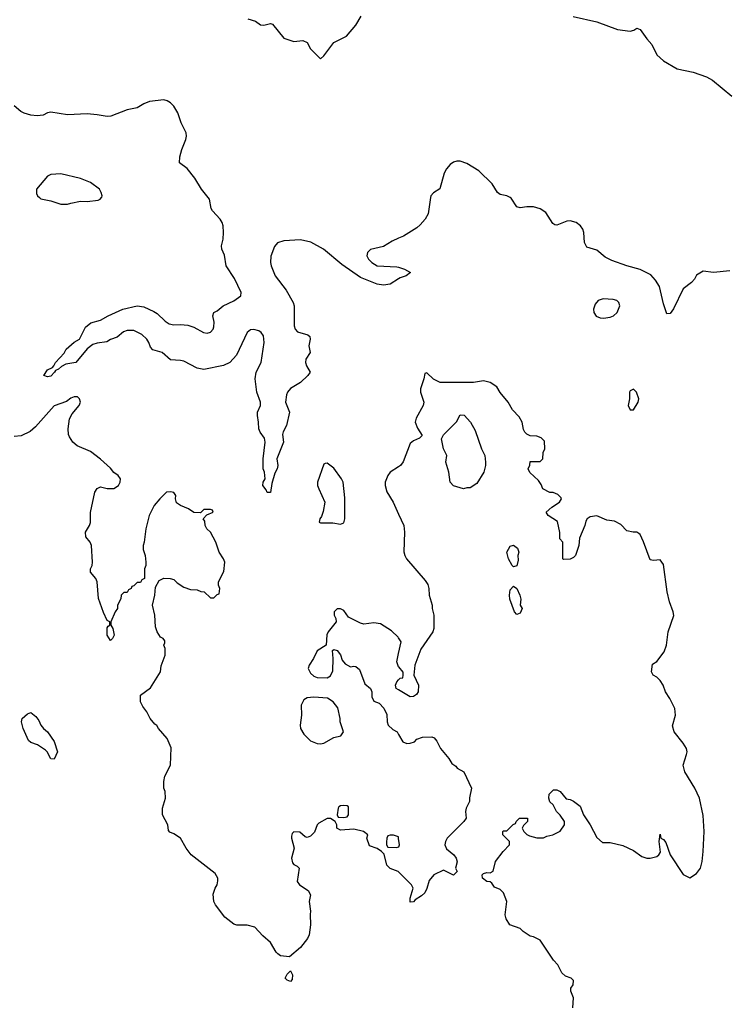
# Model space of a CAD drawing. Header units: inches. Extents: x 2396598 to 2566999, y 262085 to 451979.
# Tile 269 of 280: x 2527724 to 2531962, y 395152 to 401069. Entities that reach past the tile are written whole.
import ezdxf

# ---------------------------------------------------------------- set-up
doc = ezdxf.new("R2010")
doc.units = ezdxf.units.IN
doc.header["$MEASUREMENT"] = 0
for name, color, linetype in [('C5329', 7, 'Continuous'), ('C5339', 7, 'Continuous'), ('C5420', 7, 'Continuous'), ('C5430', 7, 'Continuous')]:
    doc.layers.add(name, color=color, linetype=linetype)

msp = doc.modelspace()

# ---------------------------------------------------------------- linework, layer by layer
at = {"layer": 'C5329', "color": 5}
for points, elevation in [([(2527842.3, 400000), (2527850, 399993.4), (2527910, 399981), (2527970, 399961), (2528010, 399961), (2528030, 399966), (2528090, 399978.8), (2528130, 399977.3), (2528195.5, 399984.5), (2528208, 399990), (2528214.4, 400000)], 40), ([(2530000, 399512.1), (2529950, 399479.8), (2529910, 399474.2), (2529870, 399479.1), (2529770, 399519.1), (2529658.1, 399598.1), (2529549.4, 399690), (2529472.5, 399732.5), (2529410, 399746.9), (2529310, 399739.4), (2529271.9, 399728.1), (2529253.4, 399706.6), (2529231.6, 399648.4), (2529229.5, 399610.5), (2529233.9, 399590), (2529258.5, 399530), (2529323.8, 399443.8), (2529366.7, 399370), (2529372.9, 399350), (2529372.6, 399230), (2529378.3, 399210), (2529392.4, 399192.4), (2529455.3, 399175.2), (2529466, 399166), (2529468.4, 399150), (2529460.9, 399110), (2529468.2, 399070), (2529443.1, 399030), (2529439.5, 399010), (2529445.7, 398990), (2529468, 398950), (2529455.5, 398930), (2529410, 398889.7), (2529350, 398853), (2529331.5, 398830), (2529325.6, 398814.4), (2529319.6, 398770), (2529344.2, 398710), (2529327.2, 398630), (2529306.8, 398593.2), (2529303.1, 398576.9), (2529307.4, 398530), (2529268.4, 398430), (2529274, 398390), (2529270.3, 398370), (2529256.3, 398343.7), (2529237.5, 398282.5), (2529230, 398228.7), (2529210, 398228), (2529204.1, 398244.1), (2529185.2, 398270), (2529187, 398290), (2529198, 398310), (2529194, 398350), (2529187.1, 398370), (2529186.6, 398430), (2529198.2, 398530), (2529194.2, 398554.2), (2529168.2, 398590), (2529159.7, 398610), (2529158.5, 398650), (2529151.2, 398690), (2529152.8, 398710), (2529169.7, 398750), (2529169.7, 398770), (2529147.8, 398830), (2529138.9, 398910), (2529145.1, 398950), (2529175.1, 399010), (2529192.6, 399130), (2529188.9, 399170), (2529174, 399190), (2529159.8, 399199.8), (2529130, 399208.1), (2529110, 399204.8), (2529090.3, 399190), (2529026.4, 399053.6), (2528985.3, 399010), (2528948.6, 398991.4), (2528830, 398967.9), (2528790, 398976), (2528710, 399016.8), (2528690, 399021.8), (2528630, 399024.7), (2528579.5, 399070), (2528524.4, 399084.4), (2528510, 399101.2), (2528500.4, 399130), (2528487.4, 399150), (2528457.9, 399177.9), (2528410, 399200.6), (2528370, 399202), (2528347.2, 399192.8), (2528310, 399161.7), (2528270, 399147.3), (2528247, 399133), (2528190, 399125.8), (2528163.7, 399116.3), (2528128.4, 399091.6), (2528060.5, 399010), (2528001.1, 398998.9), (2527974.7, 398985.3), (2527957.3, 398970), (2527938, 398962), (2527932.7, 398950), (2527910, 398927.3), (2527890, 398923.6), (2527869, 398930), (2527890, 398966), (2527920.2, 398979.8), (2527929, 398990), (2527939, 399010), (2527990, 399066), (2528003.7, 399090), (2528050, 399130.4), (2528082.7, 399150), (2528118.4, 399221.6), (2528151.6, 399248.4), (2528210, 399263.1), (2528255.1, 399290), (2528343.7, 399330), (2528430, 399350.2), (2528470, 399343.1), (2528530, 399316.5), (2528550, 399302.7), (2528596.7, 399256.7), (2528621.3, 399241.3), (2528650, 399235.5), (2528690, 399238.3), (2528733.4, 399233.4), (2528770, 399222.4), (2528828.4, 399188.4), (2528850, 399185.2), (2528870, 399192), (2528885.4, 399210), (2528890, 399222.8), (2528892.1, 399252.1), (2528883.7, 399290), (2528889.2, 399310), (2528910, 399320.4), (2528946.3, 399350), (2529010, 399379.8), (2529053, 399410), (2529054.5, 399430), (2529013.4, 399513.4), (2528963.2, 399590), (2528953.4, 399653.4), (2528937, 399690), (2528936.2, 399710), (2528945.4, 399750), (2528948.7, 399791.3), (2528946.5, 399830), (2528940.2, 399850), (2528928, 399870), (2528881.1, 399921.1), (2528874.6, 399934.6), (2528864, 399990), (2528856.1, 400000)], 20), ([(2530000, 399755.3), (2529960.9, 399739.1), (2529910, 399706.6), (2529831.8, 399688.2), (2529812.7, 399670), (2529808.8, 399650), (2529819.5, 399630), (2529838.7, 399610), (2529870, 399590.3), (2529990, 399584.9), (2530000, 399581.6)], 20), ([(2530000, 395948), (2529998, 395950), (2529950, 395968.7), (2529930, 395988), (2529913.6, 396053.6), (2529898, 396070), (2529870, 396088), (2529825.2, 396105.2), (2529808.7, 396150), (2529814, 396170), (2529788, 396190), (2529730, 396204), (2529650, 396198), (2529628.7, 396210), (2529628, 396230), (2529618, 396250), (2529590, 396268.7), (2529570, 396268.7), (2529519.8, 396240.2), (2529511.3, 396230), (2529493.7, 396186.3), (2529470, 396162), (2529450, 396155.3), (2529438, 396158), (2529407.3, 396187.3), (2529370, 396188), (2529361, 396179), (2529356.9, 396163.1), (2529356, 396150), (2529372, 396090), (2529356, 396030), (2529362.8, 396002.8), (2529370, 395992), (2529390, 395982), (2529402, 395970), (2529391, 395890), (2529404.7, 395870), (2529455.9, 395835.9), (2529470.8, 395810), (2529462.8, 395770), (2529471, 395711), (2529467.7, 395692.3), (2529470.5, 395630), (2529462, 395570), (2529452.7, 395547.3), (2529410, 395494), (2529343.6, 395436.4), (2529290, 395444), (2529274.8, 395454.8), (2529264.5, 395464.5), (2529230, 395524), (2529183.3, 395563.3), (2529136.2, 395616.2), (2529090, 395627.6), (2529027.7, 395627.7), (2529010, 395634.5), (2528955.2, 395675.2), (2528899.6, 395750), (2528889.5, 395770), (2528886.6, 395813.4), (2528897.2, 395850), (2528909, 395870), (2528913.6, 395893.6), (2528914, 395910), (2528898.6, 395938.6), (2528754, 396050), (2528724, 396090), (2528689, 396150), (2528650, 396177.2), (2528626.3, 396186.3), (2528617.2, 396197.2), (2528613.2, 396230), (2528581.2, 396290), (2528581.2, 396330), (2528599, 396390), (2528597.2, 396430), (2528589, 396450), (2528589.1, 396490.9), (2528596, 396524), (2528628.7, 396590), (2528633.6, 396693.6), (2528608.9, 396748.9), (2528558, 396810), (2528548.4, 396828.4), (2528536.4, 396836.4), (2528508, 396870), (2528488, 396910), (2528462.7, 396942.7), (2528448.7, 396970), (2528448.7, 397010), (2528510, 397054), (2528569.3, 397150), (2528574, 397186), (2528598, 397250), (2528598, 397290), (2528588.7, 397310), (2528596.4, 397323.6), (2528596.4, 397336.4), (2528586, 397350), (2528570, 397358), (2528548.7, 397390), (2528540.2, 397420.2), (2528535.3, 397490), (2528522, 397550), (2528535.3, 397610), (2528540.4, 397659.6), (2528562, 397698), (2528590, 397712), (2528628.4, 397711.6), (2528650, 397704.7), (2528670, 397684.7), (2528710, 397658), (2528750, 397644.7), (2528790, 397642), (2528812.7, 397632.7), (2528831.6, 397631.6), (2528870, 397594), (2528890, 397594), (2528910, 397614), (2528922, 397618), (2528926, 397650), (2528918, 397670), (2528918, 397690), (2528950, 397754), (2528955.3, 397810), (2528948, 397830), (2528922, 397870), (2528902, 397930), (2528868.9, 397988.9), (2528848, 398010), (2528838, 398030), (2528836.4, 398056.4), (2528826, 398070), (2528847.3, 398092.7), (2528886, 398110), (2528882, 398122), (2528870, 398126), (2528830, 398126), (2528810, 398106), (2528770, 398108), (2528738, 398130), (2528690, 398149), (2528666.6, 398166.6), (2528659, 398190), (2528662, 398210), (2528650, 398228), (2528630, 398232.3), (2528606, 398230), (2528564.7, 398190), (2528532, 398150), (2528501, 398090), (2528481, 398010), (2528470.9, 397929.1), (2528464.7, 397910), (2528465.4, 397885.4), (2528478, 397850), (2528482, 397810), (2528482, 397790), (2528474, 397770), (2528474, 397710), (2528458, 397702), (2528450, 397686), (2528430, 397686), (2528410, 397666), (2528398, 397662), (2528394, 397650), (2528378, 397642), (2528370, 397626), (2528350, 397626), (2528334, 397610), (2528331.6, 397588.4), (2528312, 397550), (2528312, 397530), (2528298, 397510), (2528271.3, 397450), (2528271.3, 397430), (2528282.8, 397410), (2528290.4, 397370), (2528281, 397350), (2528270, 397339), (2528249.7, 397370.3), (2528250, 397414), (2528255.3, 397424.7), (2528266, 397430), (2528266, 397450), (2528250, 397458), (2528226.5, 397506.5), (2528197.6, 397590), (2528189.2, 397690), (2528181.2, 397710), (2528148.7, 397750), (2528148.7, 397770), (2528159, 397790), (2528162, 397810), (2528155.3, 397910), (2528148, 397930), (2528122, 397962), (2528119, 397990), (2528144, 398030), (2528148.4, 398048.4), (2528148.4, 398108.4), (2528175.3, 398230), (2528190, 398252), (2528210, 398262), (2528250, 398252), (2528290, 398252), (2528318, 398270), (2528328, 398290), (2528328.7, 398310), (2528315.3, 398330), (2528290, 398348.7), (2528270, 398374), (2528210, 398429), (2528150, 398474.5), (2528068.2, 398508.2), (2528042, 398530), (2528022.3, 398562.3), (2528016.9, 398576.9), (2528015.1, 398610), (2528022.7, 398670), (2528038.9, 398701.1), (2528081.2, 398750), (2528088.7, 398770), (2528082, 398790), (2528070, 398802), (2528050, 398802), (2528030, 398795.3), (2528005.4, 398774.6), (2527930, 398749), (2527818.6, 398621.5), (2527786.2, 398593.8), (2527731.9, 398568.1), (2527690, 398564.2)], 40), ([(2530000, 398382.9), (2529950, 398349.5), (2529934.4, 398330), (2529918.4, 398290), (2529918.4, 398270), (2529930, 398231), (2529966.4, 398170), (2530000, 398097)], 40), ([(2530000, 397353.6), (2529997.5, 397357.5), (2529956.6, 397396.6), (2529890, 397439.3), (2529850, 397445.2), (2529790, 397436), (2529770, 397442.7), (2529699, 397479), (2529670, 397518), (2529650, 397528), (2529630, 397528), (2529612, 397510), (2529612, 397490), (2529622, 397470), (2529624.7, 397450), (2529577.3, 397390), (2529568.2, 397371.8), (2529564.7, 397310), (2529510, 397277.2), (2529488, 397230), (2529462, 397190), (2529456.3, 397170), (2529470, 397142.8), (2529490, 397124.9), (2529510, 397116.3), (2529570, 397114.8), (2529590, 397126), (2529604.7, 397155.3), (2529606.6, 397230), (2529602.7, 397277.3), (2529610, 397284.7), (2529630, 397278.8), (2529650, 397251.3), (2529660.9, 397220.9), (2529679.1, 397199.1), (2529710, 397181), (2529730, 397184.7), (2529742, 397182), (2529764.7, 397164.7), (2529797.3, 397077.3), (2529831, 397050), (2529838, 397030), (2529839.6, 396999.6), (2529850, 396974), (2529882, 396962), (2529910.9, 396930.9), (2529930, 396894), (2529931, 396850), (2529938, 396830), (2529964.5, 396804.5), (2529991, 396790), (2530000, 396774)], 40), ([(2530000, 397180.8), (2529989, 397210), (2530000, 397260.1)], 40), ([(2530000, 397041.5), (2529986, 397050), (2529982, 397070), (2529989.1, 397090.9), (2530000, 397101.9)], 40), ([(2530000, 396147.7), (2529998.3, 396158.3), (2529970, 396168.4), (2529950, 396169.4), (2529935.8, 396164.2), (2529928.7, 396150), (2529926.4, 396126.4), (2529927.7, 396110), (2529936, 396096), (2529990, 396093.6), (2530000, 396097.8)], 40)]:
    msp.add_lwpolyline(points, dxfattribs=dict(at, elevation=elevation))
at = {"layer": 'C5329', "color": 5, "elevation": 40}
for points in [[(2529570, 398404), (2529558, 398402), (2529550, 398398), (2529513, 398290), (2529513.4, 398270), (2529520.5, 398250), (2529557.3, 398170), (2529546.2, 398113.8), (2529535.9, 398084.1), (2529526, 398070), (2529522, 398050), (2529530, 398044.7), (2529605.4, 398045.4), (2529650, 398038), (2529670, 398044.7), (2529677, 398070), (2529675.8, 398195.8), (2529667.6, 398290), (2529657.6, 398310), (2529610, 398374.5)], [(2529490, 396998), (2529450, 396993.2), (2529430, 396982), (2529414.8, 396950), (2529416.3, 396890), (2529407.7, 396830), (2529410.8, 396810), (2529430, 396776), (2529470, 396736), (2529510, 396718.8), (2529530, 396717.3), (2529550, 396722), (2529610, 396756), (2529653.6, 396766.4), (2529668, 396790), (2529649, 396850), (2529648.7, 396870), (2529634, 396934), (2529606, 396970), (2529572.7, 396992.7)], [(2527930, 396626), (2527910, 396628), (2527888.7, 396670), (2527879.3, 396679.3), (2527831.5, 396711.5), (2527790, 396726), (2527776.6, 396736.6), (2527745.2, 396810), (2527735.3, 396850), (2527738, 396870), (2527770, 396898), (2527790, 396904.7), (2527821.4, 396881.4), (2527838.5, 396858.5), (2527851, 396830), (2527866, 396810), (2527891, 396790), (2527930, 396732), (2527951, 396670)], [(2529670, 396346.8), (2529650, 396345.2), (2529641, 396339), (2529635.9, 396330), (2529631.3, 396291.3), (2529637, 396277), (2529670, 396275.2), (2529690, 396279.1), (2529698.9, 396290), (2529698, 396338), (2529690, 396344.8)], [(2529350, 395288.7), (2529330, 395298), (2529318, 395310), (2529330, 395334), (2529350, 395354), (2529362, 395330), (2529359.6, 395300.4)]]:
    msp.add_lwpolyline(points, close=True, dxfattribs=at)
at = {"layer": 'C5339', "color": 5}
for points, elevation in [([(2530191.6, 400000), (2530177.2, 399902.8), (2530159.2, 399870), (2530130, 399836.8), (2530110, 399818), (2530030, 399767.7), (2530000, 399755.3)], 20), ([(2531990, 399559), (2531890.8, 399550.8), (2531830, 399558), (2531790, 399534), (2531777.3, 399510), (2531759.1, 399490), (2531710, 399451.8), (2531650, 399332), (2531630, 399304.5), (2531610, 399302), (2531590, 399362), (2531566.4, 399466.4), (2531543.8, 399503.8), (2531515.8, 399535.8), (2531450, 399568), (2531370, 399589.8), (2531281.4, 399621.4), (2531241.2, 399641.2), (2531190, 399685.1), (2531130, 399702.4), (2531116.4, 399730), (2531112.5, 399790), (2531106.2, 399810), (2531091.6, 399830), (2531066, 399850), (2531030, 399860.7), (2531010, 399858.9), (2530950, 399834.7), (2530937.4, 399837.4), (2530925.3, 399845.3), (2530884, 399910), (2530850, 399932.1), (2530810, 399944.9), (2530770, 399945.3), (2530730, 399938.3), (2530710, 399945.6), (2530676.5, 399996.5), (2530669.7, 400000)], 20), ([(2530000, 399581.6), (2530034.8, 399570), (2530071.3, 399550), (2530046, 399530), (2530010, 399518.5), (2530000, 399512.1)], 20), ([(2531046.6, 395130), (2531049.6, 395190), (2531035.1, 395230), (2531035.1, 395250), (2531049.2, 395270), (2531050, 395295.3), (2531035.3, 395310), (2531001.5, 395321.5), (2530980.2, 395340.2), (2530955.3, 395390), (2530930, 395418), (2530850, 395538), (2530810, 395558), (2530790, 395562), (2530748, 395590), (2530730, 395608), (2530668, 395630), (2530645.6, 395665.6), (2530639, 395690), (2530649, 395770), (2530630, 395822), (2530610, 395842), (2530576.4, 395856.4), (2530560.4, 395880.4), (2530550, 395888), (2530529.3, 395889.3), (2530504, 395910), (2530502, 395930), (2530510, 395938), (2530530, 395944.7), (2530550, 395942), (2530568.4, 395951.6), (2530582, 396010), (2530628, 396070), (2530666, 396110), (2530666, 396130), (2530626, 396170), (2530626, 396190), (2530630, 396194), (2530650, 396194), (2530687.3, 396232.7), (2530702, 396238), (2530706, 396250), (2530726, 396270), (2530774, 396270), (2530774, 396250), (2530750, 396226), (2530742, 396210), (2530752, 396190), (2530770, 396172), (2530785.4, 396165.4), (2530830, 396152), (2530870, 396152), (2530890, 396162), (2530926, 396170), (2530970, 396192), (2530995.3, 396230), (2530995.3, 396250), (2530970, 396288), (2530948, 396310), (2530928, 396350), (2530908.7, 396368.7), (2530902, 396390), (2530904.7, 396415.3), (2530930, 396441), (2530950, 396441), (2530970, 396431.3), (2531006.4, 396386.4), (2531030, 396382), (2531050, 396372), (2531090, 396342), (2531111.3, 396290), (2531151.3, 396230), (2531190, 396154), (2531223.6, 396123.6), (2531270, 396124.7), (2531346.4, 396106.4), (2531410, 396076), (2531461.1, 396041.1), (2531490, 396030.8), (2531510.9, 396030.9), (2531550, 396041), (2531562, 396050), (2531572.9, 396067.1), (2531565.2, 396130), (2531570, 396174), (2531574, 396150), (2531590, 396142), (2531605.4, 396125.4), (2531631.3, 396050), (2531710, 395931.3), (2531750, 395911.3), (2531790, 395938), (2531812.3, 395970), (2531822.7, 396010), (2531829.5, 396070), (2531834.5, 396190), (2531830, 396286), (2531806.6, 396390), (2531779.3, 396450), (2531719, 396550), (2531708.7, 396590), (2531730, 396654), (2531732.7, 396670), (2531729, 396690), (2531710, 396722), (2531655.3, 396790), (2531644.7, 396824.7), (2531662, 396890), (2531658, 396930), (2531628.7, 396990), (2531602, 397030), (2531588.7, 397070), (2531570, 397098), (2531550, 397118), (2531528, 397130), (2531518, 397150), (2531524.7, 397195.3), (2531550, 397212), (2531595.3, 397270), (2531608.7, 397310), (2531619, 397390), (2531652.1, 397487.9), (2531649.3, 397510), (2531626.6, 397570), (2531612.3, 397630), (2531590, 397795.3), (2531570, 397824), (2531530, 397819), (2531510, 397824), (2531471.7, 397931.7), (2531450, 397975.3), (2531442, 397982), (2531430, 397989), (2531409, 397989), (2531370, 397998), (2531334.6, 398034.6), (2531296.4, 398056.4), (2531250, 398062), (2531190, 398088), (2531150, 398082), (2531132, 398070), (2531123.5, 398056.5), (2531118.8, 398030), (2531087.3, 397952.7), (2531082.8, 397910), (2531062, 397850), (2531050, 397838), (2531030, 397828), (2530990, 397826), (2530986, 397830), (2530986, 397930), (2530968.9, 397948.9), (2530968.4, 397988.4), (2530954, 398054), (2530898, 398090), (2530886, 398110), (2530920.2, 398139.8), (2530966, 398170), (2530978, 398190), (2530976.4, 398196.4), (2530956.4, 398216.4), (2530927.3, 398227.3), (2530908.4, 398228.4), (2530866, 398250), (2530856.4, 398276.4), (2530840.4, 398300.4), (2530787.3, 398347.3), (2530778, 398370), (2530787.3, 398392.7), (2530790, 398414), (2530850, 398414), (2530866, 398430), (2530867.3, 398467.3), (2530878, 398490), (2530876.4, 398536.4), (2530856.4, 398556.4), (2530830, 398566), (2530790, 398568), (2530770, 398578), (2530758, 398590), (2530750, 398606), (2530742, 398650), (2530723.1, 398683.1), (2530684.7, 398724.7), (2530658, 398770), (2530609.4, 398829.4), (2530590, 398862), (2530550, 398889), (2530510, 398899), (2530450, 398889.3), (2530250, 398889.2), (2530209.1, 398909.1), (2530170, 398946), (2530158, 398942), (2530152, 398910), (2530131.3, 398850), (2530131.3, 398830), (2530150.8, 398770), (2530147.3, 398750), (2530104.6, 398675.4), (2530099.5, 398650), (2530113.5, 398613.5), (2530142, 398570), (2530125.4, 398554.6), (2530090, 398539), (2530070, 398522), (2530027.9, 398412.1), (2530010.3, 398389.8), (2530000, 398382.9)], 40), ([(2530000, 398097), (2530030.8, 398030), (2530034.8, 397990), (2530030.6, 397870.6), (2530037.3, 397850), (2530046.8, 397830), (2530159.8, 397699.8), (2530174.4, 397674.4), (2530181, 397650), (2530182.8, 397610), (2530201, 397550), (2530201, 397530), (2530210.7, 397490.7), (2530211, 397410), (2530204.7, 397390), (2530133.7, 397286.3), (2530098, 397190), (2530091.3, 397130), (2530118.8, 397070), (2530118, 397030), (2530106.4, 397013.6), (2530090, 397002), (2530070, 396999), (2530000, 397041.5)], 40), ([(2530000, 397260.1), (2530015.3, 397330), (2530000, 397353.6)], 40), ([(2530000, 397101.9), (2530010, 397112), (2530026, 397114), (2530028, 397130), (2530027.3, 397147.3), (2530000.2, 397180.2), (2530000, 397180.8)], 40), ([(2530000, 396774), (2530024.7, 396730), (2530050, 396718.8), (2530070, 396720.7), (2530095.3, 396730), (2530110, 396744.7), (2530143.1, 396756.9), (2530199.6, 396759.6), (2530212.7, 396752.7), (2530230, 396734), (2530252, 396690), (2530302, 396630), (2530319.6, 396599.6), (2530343.6, 396583.6), (2530351.6, 396571.6), (2530392, 396550), (2530438, 396450), (2530426.4, 396393.6), (2530426, 396370), (2530406, 396330), (2530401, 396310), (2530404.7, 396270), (2530392, 396250), (2530291.3, 396150), (2530281, 396130), (2530278, 396110), (2530287.1, 396087.1), (2530332, 396050), (2530344.7, 396030), (2530351.1, 396008.9), (2530342, 395970), (2530352, 395950), (2530330, 395928.7), (2530270, 395958), (2530212, 395930), (2530183.5, 395896.5), (2530170, 395848), (2530157.5, 395822.5), (2530136.8, 395803.2), (2530099.6, 395780.4), (2530090, 395768), (2530070, 395766), (2530068.7, 395790), (2530088, 395850), (2530078, 395870), (2530000, 395948)], 40), ([(2530000, 396097.8), (2530001.5, 396098.5), (2530005.9, 396110), (2530000, 396147.7)], 40)]:
    msp.add_lwpolyline(points, dxfattribs=dict(at, elevation=elevation))
at = {"layer": 'C5339', "color": 5, "elevation": 40}
for points in [[(2531227.9, 399392.1), (2531198, 399382), (2531179.5, 399360.5), (2531171, 399330), (2531173.4, 399310), (2531187.1, 399287), (2531210, 399277.1), (2531230, 399275.9), (2531270, 399281.1), (2531290, 399289.1), (2531312.4, 399310), (2531328, 399350), (2531322.9, 399370), (2531310, 399381.6), (2531288.4, 399388.5)], [(2531410, 398848), (2531390, 398838), (2531386, 398830), (2531386, 398790), (2531378, 398750), (2531390, 398724.7), (2531410, 398724.7), (2531439, 398770), (2531442, 398790), (2531428, 398830)], [(2530390, 398249), (2530330, 398268), (2530309.3, 398289.3), (2530302, 398350), (2530284, 398410), (2530288.7, 398450), (2530269.4, 398489.4), (2530258, 398550), (2530270, 398574), (2530348.4, 398651.6), (2530370, 398694), (2530392.7, 398692.7), (2530430.9, 398650.9), (2530459.8, 398599.8), (2530498, 398490), (2530518, 398450), (2530521, 398410), (2530521, 398390), (2530511, 398350), (2530470, 398282), (2530430, 398255.3), (2530410, 398255.3)], [(2530690, 397782), (2530682, 397790), (2530659, 397830), (2530649.4, 397869.4), (2530670, 397904.7), (2530690, 397910.8), (2530713.7, 397893.7), (2530721, 397870), (2530716, 397850), (2530718, 397822), (2530710, 397788)], [(2530710, 397495.3), (2530695.3, 397510), (2530667.6, 397587.6), (2530665.1, 397610), (2530670, 397642), (2530690, 397664.7), (2530710, 397651.3), (2530728.2, 397610), (2530733, 397587), (2530730.8, 397550), (2530742.8, 397530), (2530730, 397502)]]:
    msp.add_lwpolyline(points, close=True, dxfattribs=at)
at = {"layer": 'C5420', "color": 5}
for points, elevation in [([(2529093.7, 401073.7), (2529139.9, 401059.9), (2529170, 401038.8), (2529190, 401036.3), (2529230, 401047.3), (2529242, 401042), (2529310, 400958), (2529370, 400938), (2529423.6, 400943.6), (2529451.3, 400931.3), (2529470, 400894), (2529530, 400834), (2529550, 400852), (2529610, 400932), (2529686, 400970), (2529743.1, 401036.9), (2529775.3, 401090)], 20), ([(2528856.1, 400000), (2528816.5, 400050), (2528776.4, 400116.4), (2528730, 400174), (2528684.5, 400210), (2528685.6, 400245.6), (2528697.4, 400290), (2528720.9, 400350), (2528725.3, 400370), (2528723.1, 400390), (2528693.3, 400450), (2528674, 400510), (2528650, 400548.7), (2528630, 400569.8), (2528610, 400581.8), (2528590, 400586.8), (2528502.7, 400577.3), (2528470, 400564.4), (2528430, 400540.4), (2528370, 400528.4), (2528270.4, 400490), (2528250, 400487), (2528190, 400498.4), (2528130, 400502.8), (2528010, 400498), (2527910, 400514), (2527890.3, 400509.7), (2527864.7, 400495.3), (2527827.9, 400492.1), (2527790, 400495.6), (2527750, 400507.6), (2527730, 400518.4), (2527691, 400551)], 20), ([(2528214.4, 400000), (2528216.5, 400003.5), (2528219, 400010), (2528214, 400030), (2528204, 400050), (2528148.7, 400090), (2528090, 400114.5), (2527970, 400142.7), (2527910, 400139), (2527890, 400129), (2527825.7, 400050), (2527824.2, 400024.2), (2527830.7, 400010), (2527842.3, 400000)], 40)]:
    msp.add_lwpolyline(points, dxfattribs=dict(at, elevation=elevation))
at = {"layer": 'C5430', "color": 5, "elevation": 20}
for points in [[(2531049.1, 401089.1), (2531190, 401056.1), (2531314, 401010), (2531390, 401001), (2531412.9, 401007.1), (2531430, 401017.6), (2531450, 401010.3), (2531490, 400953.7), (2531520.4, 400920.4), (2531550, 400858.4), (2531590, 400823), (2531673.8, 400773.8), (2531770, 400754.9), (2531850, 400724.9), (2531886.2, 400706.2), (2532001.6, 400610)], [(2530669.7, 400000), (2530650, 400009.9), (2530610, 400019.2), (2530593.8, 400030), (2530561.9, 400081.9), (2530481.6, 400161.6), (2530410, 400204.8), (2530370, 400218.1), (2530350, 400219.2), (2530330, 400213.3), (2530310, 400199.6), (2530287.5, 400172.5), (2530272.9, 400147.1), (2530247.7, 400052.3), (2530210, 400027.8), (2530193, 400010), (2530191.6, 400000)]]:
    msp.add_lwpolyline(points, dxfattribs=at)

doc.saveas('drawing.dxf')
